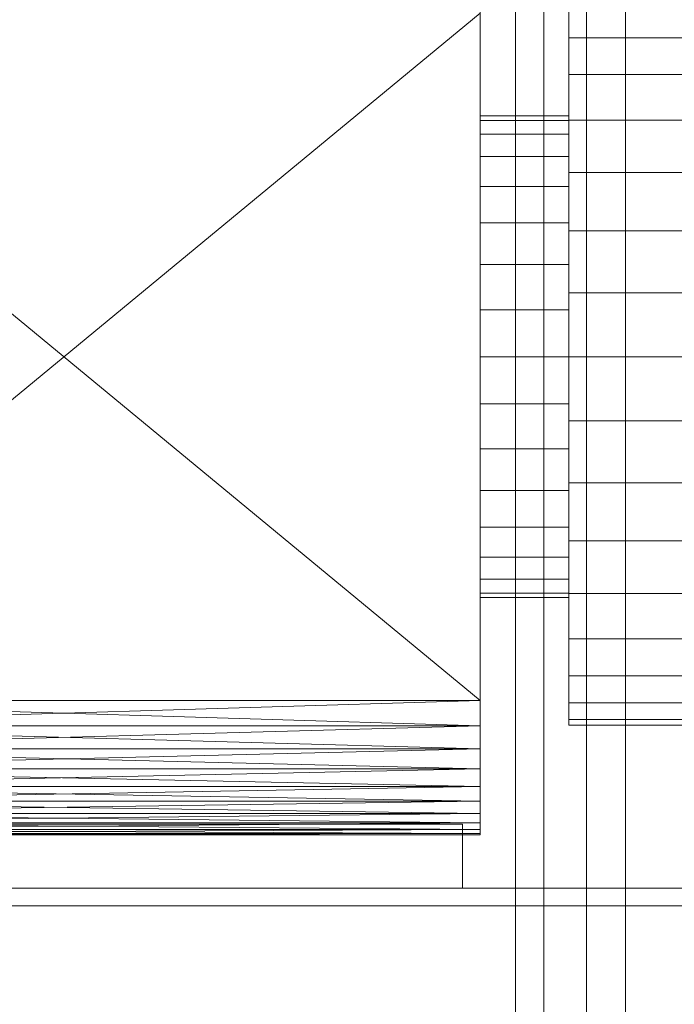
# Model space of a CAD drawing. Header units: millimetres. Extents: x -2233 to 61924, y -68080 to 6847.
# Tile 373 of 656: x 1585 to 1770, y -33416 to -33138. Entities that reach past the tile are written whole.
import ezdxf

# ---------------------------------------------------------------- set-up
doc = ezdxf.new("R2010")
doc.units = ezdxf.units.MM
for name, color, linetype, lineweight in [('COTAS_O', 1, 'Continuous', 0), ('frontal_secador', 7, 'Continuous', 0), ('frontal_tolva', 7, 'Continuous', 0)]:
    doc.layers.add(name, color=color, linetype=linetype, lineweight=lineweight)
doc.dimstyles.new('R19_100', dxfattribs={"dimtxt": 250, "dimasz": 150, "dimexe": 150, "dimexo": 80, "dimgap": 100, "dimtad": 1, "dimtih": 1, "dimtoh": 1, "dimdsep": 46, "dimcen": 0.09, "dimadec": 0, "dimazin": 0, "dimtfac": 1, "dimtdec": 4, "dimtofl": 0, "dimtmove": 0, "dimatfit": 3, "dimfxl": 1, "dimtolj": 1, "dimtzin": 0, "dimarcsym": 0})

# ---------------------------------------------------------------- blocks, each defined once
blk = doc.blocks.new('DIM_R27_52')
at = {"layer": 'COTAS_O'}
for p, q in [((-1725, -33700), (-1575, -33655)), ((1725, -33700), (1575, -33655)), ((-1725, -34400), (-1725, -33700)), ((-1725, -33700), (1725, -33700)), ((-1725, -33700), (-1575, -33745)), ((1725, -33700), (1575, -33745)), ((1725, -34400), (1725, -33700))]:
    blk.add_line(p, q, dxfattribs=at)
blk.add_text('3450 O', height=250, dxfattribs=at).set_placement((0, -33600))

msp = doc.modelspace()

# ---------------------------------------------------------------- linework, layer by layer
at = {"layer": 'frontal_secador'}
for p, q in [((1715, -33359), (1715, -33098.5)), ((1715, -33098.5), (1715, -33354.82)), ((1715, -33117.12), (1715, -33330.5)), ((1715, -33117.12), (1715, -33354.82)), ((1715, -33337.72), (1715, -33122.82)), ((1715, -33359), (1715, -33122.82)), ((1715, -33129.28), (1715, -33330.5)), ((1715, -33330.5), (1480, -33136.5)), ((1715, -33136.5), (1480, -33330.5)), ((1715, -33337.72), (1715, -33136.5)), ((1715, -33136.5), (1715, -33330.5)), ((1740, -33143.433), (1740, -33135.772)), ((1740, -33153.831), (1740, -33143.433)), ((2085, -33143.433), (1740, -33143.433)), ((1740, -33166.65), (1740, -33153.831)), ((2085, -33153.831), (1740, -33153.831)), ((1715, -33166.807), (1715, -33165.5)), ((1740, -33165.5), (1715, -33165.5)), ((1740, -33166.807), (1740, -33165.5)), ((1715, -33170.676), (1715, -33166.807)), ((1740, -33166.807), (1715, -33166.807)), ((1740, -33181.5), (1740, -33166.65)), ((2085, -33166.65), (1740, -33166.65)), ((1740, -33170.676), (1740, -33166.807)), ((1715, -33176.96), (1715, -33170.676)), ((1740, -33170.676), (1715, -33170.676)), ((1740, -33176.96), (1740, -33170.676)), ((1715, -33185.417), (1715, -33176.96)), ((1740, -33176.96), (1715, -33176.96)), ((1740, -33185.417), (1740, -33176.96)), ((1740, -33197.93), (1740, -33181.5)), ((2085, -33181.5), (1740, -33181.5)), ((1715, -33195.721), (1715, -33185.417)), ((1740, -33185.417), (1715, -33185.417)), ((1740, -33195.721), (1740, -33185.417)), ((1715, -33207.478), (1715, -33195.721)), ((1740, -33195.721), (1715, -33195.721)), ((1740, -33207.478), (1740, -33195.721)), ((1740, -33215.441), (1740, -33197.93)), ((2085, -33197.93), (1740, -33197.93)), ((1715, -33220.234), (1715, -33207.478)), ((1740, -33207.478), (1715, -33207.478)), ((1740, -33220.234), (1740, -33207.478)), ((1740, -33233.5), (1740, -33215.441)), ((2085, -33215.441), (1740, -33215.441)), ((1715, -33233.5), (1715, -33220.234)), ((1740, -33220.234), (1715, -33220.234)), ((1740, -33233.5), (1740, -33220.234)), ((1715, -33233.5), (1715, -33246.766)), ((1715, -33233.5), (1740, -33233.5)), ((1740, -33233.5), (1740, -33251.559)), ((1740, -33233.5), (2085, -33233.5)), ((1740, -33246.766), (1740, -33233.5)), ((1715, -33246.766), (1715, -33259.522)), ((1740, -33246.766), (1715, -33246.766)), ((1740, -33246.766), (1740, -33259.522)), ((1740, -33251.559), (1740, -33269.07)), ((2085, -33251.559), (1740, -33251.559)), ((1715, -33259.522), (1715, -33271.279)), ((1740, -33259.522), (1715, -33259.522)), ((1740, -33259.522), (1740, -33271.279)), ((1715, -33271.279), (1715, -33281.583)), ((1740, -33271.279), (1715, -33271.279)), ((1740, -33269.07), (1740, -33285.5)), ((2085, -33269.07), (1740, -33269.07)), ((1740, -33271.279), (1740, -33281.583)), ((1715, -33281.583), (1715, -33290.04)), ((1740, -33281.583), (1715, -33281.583)), ((1740, -33281.583), (1740, -33290.04)), ((1740, -33285.5), (1740, -33300.35)), ((2085, -33285.5), (1740, -33285.5)), ((1715, -33290.04), (1715, -33296.324)), ((1740, -33290.04), (1715, -33290.04)), ((1740, -33290.04), (1740, -33296.324)), ((1715, -33296.324), (1715, -33300.193)), ((1740, -33296.324), (1715, -33296.324)), ((1740, -33296.324), (1740, -33300.193)), ((1715, -33300.193), (1715, -33301.5)), ((1740, -33300.193), (1715, -33300.193)), ((1740, -33301.5), (1715, -33301.5)), ((1740, -33300.193), (1740, -33301.5)), ((1740, -33300.35), (1740, -33313.169)), ((2085, -33300.35), (1740, -33300.35)), ((1740, -33313.169), (1740, -33323.567)), ((2085, -33313.169), (1740, -33313.169)), ((1740, -33323.567), (1740, -33331.228)), ((2085, -33323.567), (1740, -33323.567)), ((1715, -33337.72), (1480, -33330.5)), ((1715, -33330.5), (1480, -33330.5)), ((1715, -33330.5), (1480, -33337.72)), ((1715, -33330.5), (1715, -33337.72)), ((1715, -33330.5), (1715, -33344.18)), ((1715, -33330.5), (1715, -33354.82)), ((1740, -33331.228), (1740, -33335.92)), ((2085, -33331.228), (1740, -33331.228)), ((1715, -33344.18), (1480, -33337.72)), ((1715, -33337.72), (1480, -33337.72)), ((1715, -33337.72), (1480, -33344.18)), ((1715, -33349.88), (1715, -33337.72)), ((1715, -33337.72), (1715, -33344.18)), ((1715, -33359), (1715, -33337.72)), ((1740, -33335.92), (1740, -33337.5)), ((2085, -33335.92), (1740, -33335.92)), ((2085, -33337.5), (1740, -33337.5)), ((1715, -33349.88), (1480, -33344.18)), ((1715, -33344.18), (1480, -33344.18)), ((1715, -33344.18), (1480, -33349.88)), ((1715, -33344.18), (1715, -33349.88)), ((1715, -33344.18), (1715, -33354.82)), ((1715, -33354.82), (1480, -33349.88)), ((1715, -33349.88), (1480, -33349.88)), ((1715, -33349.88), (1480, -33354.82)), ((1715, -33359), (1715, -33349.88)), ((1715, -33349.88), (1715, -33354.82)), ((1715, -33359), (1480, -33354.82)), ((1715, -33354.82), (1480, -33354.82)), ((1715, -33354.82), (1480, -33359)), ((1715, -33354.82), (1715, -33359)), ((1715, -33354.82), (1715, -33362.42)), ((1715, -33354.82), (1715, -33366.98)), ((1715, -33362.42), (1480, -33359)), ((1715, -33359), (1480, -33359)), ((1715, -33359), (1480, -33362.42)), ((1715, -33365.08), (1715, -33359)), ((1715, -33359), (1715, -33362.42)), ((1715, -33368.12), (1715, -33359)), ((1715, -33366.98), (1715, -33359)), ((1715, -33365.08), (1480, -33362.42)), ((1715, -33362.42), (1480, -33362.42)), ((1715, -33362.42), (1480, -33365.08)), ((1715, -33362.42), (1715, -33365.08)), ((1715, -33362.42), (1715, -33366.98)), ((1440, -33365.5), (1710, -33365.5)), ((1715, -33366.98), (1480, -33365.08)), ((1715, -33365.08), (1480, -33365.08)), ((1715, -33365.08), (1480, -33366.98)), ((1710, -33383.5), (1710, -33365.5)), ((1715, -33368.12), (1715, -33365.08)), ((1715, -33365.08), (1715, -33366.98)), ((1715, -33368.12), (1480, -33366.98)), ((1715, -33366.98), (1480, -33366.98)), ((1715, -33366.98), (1480, -33368.12)), ((1715, -33368.5), (1480, -33368.12)), ((1715, -33368.12), (1480, -33368.12)), ((1715, -33368.12), (1480, -33368.5)), ((1480, -33368.5), (1715, -33368.5)), ((1715, -33366.98), (1715, -33368.5)), ((1715, -33368.12), (1715, -33366.98)), ((1715, -33368.5), (1715, -33368.12)), ((1325, -33383.5), (2125, -33383.5)), ((1440, -33383.5), (1710, -33383.5)), ((1325, -33388.5), (2125, -33388.5))]:
    msp.add_line(p, q, dxfattribs=at)
at = {"layer": 'frontal_tolva'}
for p, q in [((1725, -32700), (1725, -33600)), ((1733, -33600), (1733, -32700)), ((1745, -35980), (1745, -32700)), ((1756, -35980), (1756, -32700))]:
    msp.add_line(p, q, dxfattribs=at)

# ---------------------------------------------------------------- dimensions: what is measured, and where the dimension line sits
at = {"layer": 'COTAS_O'}
dim = msp.add_aligned_dim(p1=(-1725, -34400), p2=(1725, -34400), distance=700, text='<> O', dimstyle='R19_100', dxfattribs=at)
dim.commit()
dim.dimension.update_dxf_attribs({"geometry": 'DIM_R27_52', "text_midpoint": (0, -33700)})

doc.saveas('drawing.dxf')
